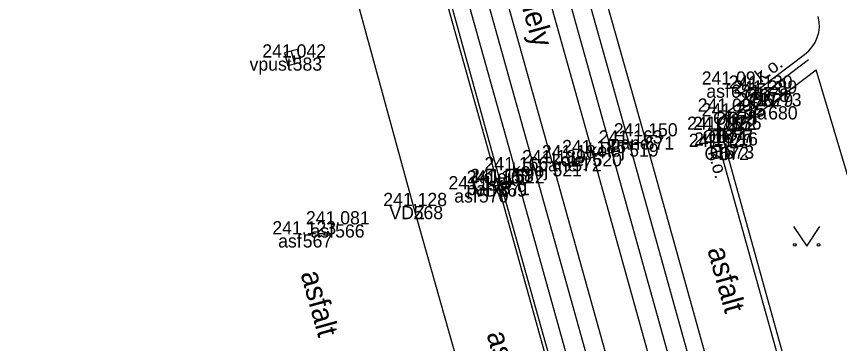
# Model space of a CAD drawing. Extents: x -599098 to -598820, y -1159597 to -1158744.
# Drawn here: x -598935.31 to -598904.1, y -1159287.35 to -1159274.93 of the extents above; entities that cross this region are included whole.
import ezdxf

# ---------------------------------------------------------------- set-up
doc = ezdxf.new("R2010")
doc.units = 0
for name, color, linetype in [('body', 7, 'Continuous'), ('dešťové vpusti šachty', 7, 'Continuous'), ('druh pozemku stromy', 7, 'Continuous'), ('kresba', 7, 'Continuous'), ('kódy bodů', 7, 'Continuous'), ('popisy', 7, 'Continuous'), ('tram_koleje', 7, 'Continuous'), ('tram_osa', 7, 'Continuous'), ('vodorovné dopravní značení_bílé', 7, 'Continuous'), ('výšky bodů', 7, 'Continuous'), ('čísla bodů', 7, 'Continuous')]:
    doc.layers.add(name, color=color, linetype=linetype)

msp = doc.modelspace()

# ---------------------------------------------------------------- linework, layer by layer
at = {"layer": 'body'}
for p, q in [((-598924.835, -1159276.489), (-598924.835, -1159276.489)), ((-598908.221, -1159277.517), (-598908.221, -1159277.517)), ((-598907.138, -1159277.669), (-598907.138, -1159277.669)), ((-598906.977, -1159277.858), (-598906.977, -1159277.858)), ((-598906.811, -1159278.34), (-598906.811, -1159278.34)), ((-598908.33, -1159278.544), (-598908.33, -1159278.544)), ((-598908.179, -1159278.725), (-598908.179, -1159278.725)), ((-598908.73, -1159279.234), (-598908.73, -1159279.234)), ((-598908.507, -1159279.238), (-598908.507, -1159279.238)), ((-598911.494, -1159279.482), (-598911.494, -1159279.482)), ((-598912.08, -1159279.752), (-598912.08, -1159279.752)), ((-598908.653, -1159279.883), (-598908.653, -1159279.883)), ((-598908.458, -1159279.83), (-598908.458, -1159279.83)), ((-598913.47, -1159280.118), (-598913.47, -1159280.118)), ((-598914.987, -1159280.5), (-598914.987, -1159280.5)), ((-598914.237, -1159280.31), (-598914.237, -1159280.31)), ((-598916.402, -1159280.766), (-598916.402, -1159280.766)), ((-598917.074, -1159281.27), (-598917.074, -1159281.27)), ((-598916.958, -1159281.216), (-598916.958, -1159281.216)), ((-598917.776, -1159281.493), (-598917.776, -1159281.493)), ((-598920.249, -1159282.127), (-598920.249, -1159282.127)), ((-598923.226, -1159282.822), (-598923.226, -1159282.822)), ((-598924.454, -1159283.202), (-598924.454, -1159283.202))]:
    msp.add_line(p, q, dxfattribs=at)
at = {"layer": 'dešťové vpusti šachty'}
msp.add_line((-598924.898, -1159276.247), (-598924.772, -1159276.731), dxfattribs=at)
msp.add_lwpolyline([(-598925.14, -1159276.31), (-598925.014, -1159276.794), (-598924.53, -1159276.668), (-598924.656, -1159276.184)], close=True, dxfattribs=at)
at = {"layer": 'druh pozemku stromy'}
msp.add_lwpolyline([(-598905.846, -1159282.902), (-598905.346, -1159283.652), (-598904.846, -1159282.902)], dxfattribs=at)
for centre in [(-598905.796, -1159283.602), (-598904.897, -1159283.602)]:
    msp.add_circle(centre, 0.05, dxfattribs=at)
at = {"layer": 'kresba'}
for p, q in [((-598914.976, -1159267.144), (-598911.494, -1159279.482)), ((-598916.958, -1159281.216), (-598920.398, -1159268.775)), ((-598907.138, -1159277.669), (-598905.433, -1159276.371)), ((-598906.977, -1159277.858), (-598905.283, -1159276.568)), ((-598906.811, -1159278.34), (-598904.989, -1159276.953)), ((-598887.62, -1159335.56), (-598904.989, -1159276.953)), ((-598907.138, -1159277.669), (-598908.33, -1159278.544)), ((-598906.977, -1159277.858), (-598908.179, -1159278.725)), ((-598906.811, -1159278.34), (-598908.527, -1159279.599)), ((-598911.494, -1159279.482), (-598908.297, -1159290.99)), ((-598905.668, -1159290.562), (-598908.653, -1159279.883)), ((-598908.458, -1159279.83), (-598905.5, -1159290.485)), ((-598913.756, -1159292.612), (-598916.958, -1159281.216))]:
    msp.add_line(p, q, dxfattribs=at)
for centre, radius, start, end in [((-598906.232, -1159275.266), 1.364, 305.8403, 14.256), ((-598907.599, -1159279.429), 1.148, 129.5704, 203.3054), ((-598907.594, -1159279.46), 0.94, 128.5042, 203.1551)]:
    msp.add_arc(centre, radius, start, end, dxfattribs=at)
at = {"layer": 'tram_koleje'}
for p, q in [((-598912.08, -1159279.752), (-598915.524, -1159267.41)), ((-598916.908, -1159267.79), (-598913.47, -1159280.118)), ((-598914.987, -1159280.5), (-598918.407, -1159268.238)), ((-598919.803, -1159268.576), (-598916.402, -1159280.766)), ((-598912.08, -1159279.752), (-598908.872, -1159291.269)), ((-598910.273, -1159291.602), (-598913.47, -1159280.118)), ((-598914.987, -1159280.5), (-598911.762, -1159292.066)), ((-598913.156, -1159292.417), (-598916.402, -1159280.766))]:
    msp.add_line(p, q, dxfattribs=at)
at = {"layer": 'tram_osa'}
for points in [[(-598899.092, -1159329.068), (-598899.795, -1159326.546), (-598900.414, -1159324.33), (-598901.812, -1159319.32), (-598903.923, -1159311.744), (-598905.058, -1159307.655), (-598907.063, -1159300.466), (-598909.572, -1159291.435), (-598912.775, -1159279.935), (-598916.216, -1159267.6), (-598919.298, -1159256.528), (-598922.406, -1159245.387), (-598925.567, -1159234.028), (-598928.719, -1159222.75), (-598930.29, -1159217.137), (-598931.87, -1159211.467), (-598935.042, -1159200.074), (-598938.102, -1159189.074), (-598940.508, -1159180.437)], [(-598943.386, -1159181.246), (-598941.005, -1159189.804), (-598937.933, -1159200.884), (-598934.743, -1159212.306), (-598933.186, -1159217.877), (-598931.618, -1159223.492), (-598928.466, -1159234.82), (-598925.295, -1159246.198), (-598922.199, -1159257.3), (-598919.105, -1159268.407), (-598915.694, -1159280.633), (-598912.459, -1159292.241), (-598909.962, -1159301.214), (-598906.785, -1159312.643), (-598904.717, -1159320.064), (-598903.303, -1159325.131), (-598902.718, -1159327.242), (-598901.994, -1159329.852)]]:
    msp.add_lwpolyline(points, dxfattribs=at)
at = {"layer": 'vodorovné dopravní značení_bílé'}
for points in [[(-598943.582, -1159185.946), (-598942.505, -1159190.025), (-598939.306, -1159201.419), (-598936.254, -1159212.528), (-598933.072, -1159223.855), (-598929.939, -1159234.979), (-598926.778, -1159246.583), (-598923.663, -1159257.689), (-598920.565, -1159268.775), (-598917.074, -1159281.27), (-598913.918, -1159292.641), (-598911.411, -1159301.631), (-598908.235, -1159313.053), (-598906.136, -1159320.564), (-598903.467, -1159330.193), (-598901.88, -1159336.11), (-598901.065, -1159339.223)], [(-598914.019, -1159304.606), (-598914.669, -1159302.285), (-598917.056, -1159293.452), (-598920.249, -1159282.127), (-598923.668, -1159269.63), (-598923.907, -1159268.746)]]:
    msp.add_lwpolyline(points, dxfattribs=at)

# ---------------------------------------------------------------- texts
at = {"layer": 'kódy bodů'}
for s, p in [('vpust', (-598926.47, -1159276.989)), ('asf', (-598909.154, -1159278.017)), ('OD', (-598907.71, -1159278.169)), ('ON', (-598907.547, -1159278.358)), ('dla', (-598907.747, -1159278.84)), ('OD', (-598908.902, -1159279.044)), ('ON', (-598908.749, -1159279.225)), ('OD', (-598909.302, -1159279.734)), ('ON', (-598909.077, -1159279.738)), ('pane', (-598912.784, -1159279.982)), ('kolej', (-598913.62, -1159280.252)), ('OD', (-598909.225, -1159280.383)), ('ON', (-598909.028, -1159280.33)), ('kolej', (-598915.01, -1159280.618)), ('kolej', (-598916.527, -1159281)), ('pane', (-598915.527, -1159280.81)), ('kolej', (-598917.942, -1159281.266)), ('asf', (-598918.709, -1159281.993)), ('pane', (-598918.248, -1159281.716)), ('VDZ', (-598917.994, -1159281.77)), ('VDZ', (-598921.169, -1159282.627)), ('asf', (-598924.159, -1159283.322)), ('asf', (-598925.387, -1159283.702))]:
    msp.add_text(s, height=0.5, dxfattribs=at).set_placement(p)
at = {"layer": 'popisy'}
for s, height, rotation, p in [('panely', 0.8, 285.5422, (-598916.554, -1159273.111)), ('k.o.', 0.5, 37.2817, (-598907.07, -1159277.458)), ('k.o.', 0.5, 285.6168, (-598909.099, -1159280.084)), ('asfalt', 0.8, 285.5601, (-598909.123, -1159283.781)), ('asfalt', 0.8, 285.5601, (-598924.541, -1159284.69)), ('asfalt', 0.8, 285.5601, (-598917.491, -1159286.981))]:
    msp.add_text(s, height=height, rotation=rotation, dxfattribs=at).set_placement(p)
at = {"layer": 'výšky bodů'}
for s, p in [('241.042', (-598925.987, -1159276.489)), ('241.091', (-598909.329, -1159277.517)), ('241.130', (-598908.304, -1159277.669)), ('241.289', (-598908.129, -1159277.858)), ('241.273', (-598907.963, -1159278.34)), ('241.097', (-598909.482, -1159278.544)), ('241.235', (-598909.331, -1159278.725)), ('241.115', (-598909.882, -1159279.234)), ('241.222', (-598909.659, -1159279.238)), ('241.163', (-598913.232, -1159279.752)), ('241.150', (-598912.66, -1159279.482)), ('241.120', (-598909.819, -1159279.883)), ('241.216', (-598909.618, -1159279.83)), ('241.184', (-598915.389, -1159280.31)), ('241.185', (-598914.622, -1159280.118)), ('241.189', (-598916.139, -1159280.5)), ('241.166', (-598917.562, -1159280.766)), ('241.160', (-598918.24, -1159281.27)), ('241.158', (-598918.11, -1159281.216)), ('241.149', (-598918.928, -1159281.493)), ('241.128', (-598921.401, -1159282.127)), ('241.081', (-598924.334, -1159282.822)), ('241.123', (-598925.606, -1159283.202))]:
    msp.add_text(s, height=0.5, dxfattribs=at).set_placement(p)
at = {"layer": 'čísla bodů'}
for s, p in [('583', (-598924.835, -1159276.989)), ('681', (-598908.221, -1159278.017)), ('678', (-598907.138, -1159278.169)), ('679', (-598906.977, -1159278.358)), ('680', (-598906.811, -1159278.84)), ('675', (-598908.33, -1159279.044)), ('676', (-598908.179, -1159279.225)), ('674', (-598908.73, -1159279.734)), ('677', (-598908.507, -1159279.738)), ('671', (-598911.494, -1159279.982)), ('519', (-598912.08, -1159280.252)), ('672', (-598908.653, -1159280.383)), ('673', (-598908.458, -1159280.33)), ('520', (-598913.47, -1159280.618)), ('521', (-598914.987, -1159281)), ('572', (-598914.237, -1159280.81)), ('522', (-598916.402, -1159281.266)), ('569', (-598917.074, -1159281.77)), ('571', (-598916.958, -1159281.716)), ('570', (-598917.776, -1159281.993)), ('568', (-598920.249, -1159282.627)), ('566', (-598923.226, -1159283.322)), ('567', (-598924.454, -1159283.702))]:
    msp.add_text(s, height=0.5, dxfattribs=at).set_placement(p)

doc.saveas('drawing.dxf')
